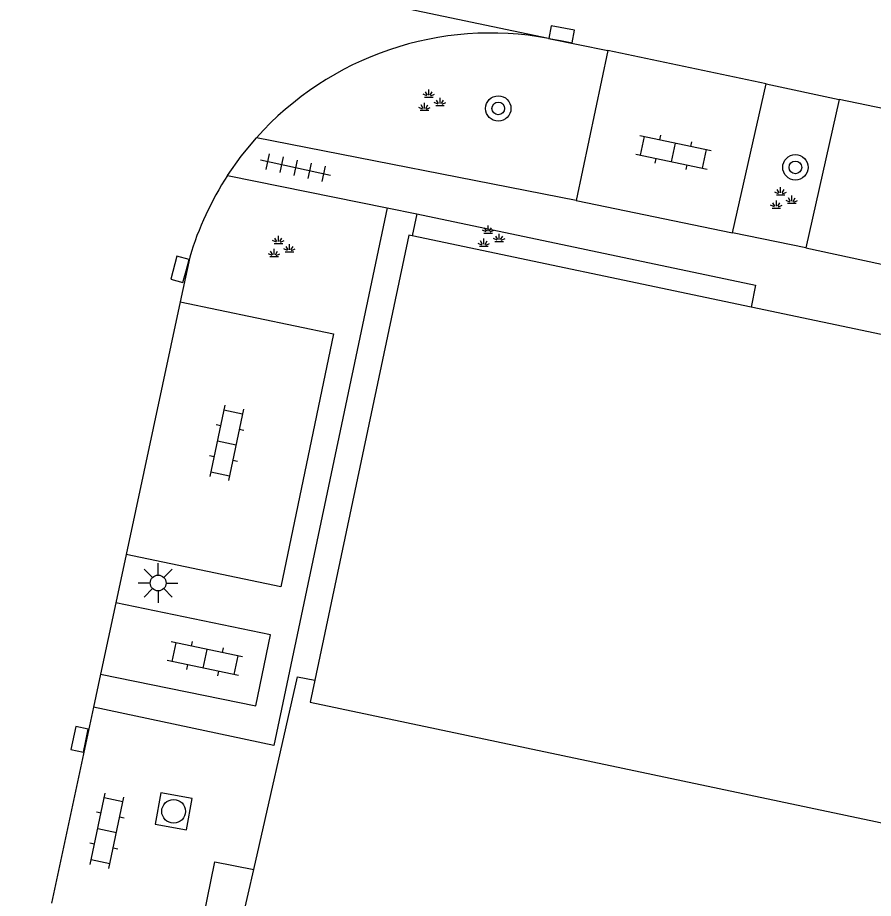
# Model space of a CAD drawing. Extents: x 131000 to 133013, y 393000 to 396501.
# Drawn here: x 131717.47 to 131744.45, y 393585.88 to 393613.66 of the extents above; entities that cross this region are included whole.
import ezdxf

# ---------------------------------------------------------------- set-up
doc = ezdxf.new("R2010")
doc.units = 0
for name, color, linetype in [('gg-afsc-hekwerk', 7, 'Continuous'), ('gg-bbg-hoofdgebouw', 7, 'Continuous'), ('gg-knt-verharding', 7, 'Continuous'), ('gt-grn-weggrens', 7, 'Continuous'), ('gt-symb-boom', 7, 'Continuous'), ('gt-symb-groenvak', 7, 'Continuous'), ('gt-symb-klinker verharding', 7, 'Continuous'), ('gt-symb-kolk', 7, 'Continuous'), ('gt-symb-lichtmast', 7, 'Continuous'), ('gt-symb-rioolschacht', 7, 'Continuous'), ('gt-symb-tegel verharding', 7, 'Continuous')]:
    doc.layers.add(name, color=color, linetype=linetype)

# ---------------------------------------------------------------- blocks, each defined once
blk = doc.blocks.new('gt0-KL1')
at = {"layer": 'gt-symb-klinker verharding'}
for p, q in [((-1.15, 0.3), (1.15, 0.3)), ((-1, -0.3), (-1, 0.3)), ((-0.5, 0.3), (-0.5, 0.45)), ((0, -0.3), (0, 0.3)), ((0.5, 0.3), (0.5, 0.45)), ((1, -0.3), (1, 0.3)), ((-1.15, -0.3), (1.15, -0.3)), ((-0.5, -0.45), (-0.5, -0.3)), ((0.5, -0.45), (0.5, -0.3))]:
    blk.add_line(p, q, dxfattribs=at)
blk = doc.blocks.new('gt0-GRVAK')
at = {"layer": 'gt-symb-groenvak'}
for p, q in [((-0.091, 0.211), (-0.156, 0.322)), ((-0.047, 0.214), (-0.047, 0.393)), ((-0.004, 0.211), (0.061, 0.322)), ((-0.11, 0.189), (-0.228, 0.24)), ((-0.182, 0.153), (0.088, 0.153)), ((0.015, 0.189), (0.133, 0.24)), ((0.262, -0.052), (0.197, 0.059)), ((0.305, -0.049), (0.305, 0.13)), ((0.349, -0.052), (0.414, 0.059)), ((-0.245, -0.228), (-0.363, -0.177)), ((-0.318, -0.264), (-0.047, -0.264)), ((-0.226, -0.206), (-0.291, -0.095)), ((-0.183, -0.203), (-0.183, -0.024)), ((-0.139, -0.206), (-0.074, -0.095)), ((-0.12, -0.228), (-0.002, -0.177)), ((0.243, -0.074), (0.125, -0.023)), ((0.17, -0.11), (0.441, -0.11)), ((0.368, -0.074), (0.486, -0.023))]:
    blk.add_line(p, q, dxfattribs=at)
blk = doc.blocks.new('gt0-BOOM')
at = {"layer": 'gt-symb-boom'}
for radius in [0.4, 0.2]:
    blk.add_circle((0, 0), radius, dxfattribs=at)
blk = doc.blocks.new('gt0-LMAST')
at = {"layer": 'gt-symb-lichtmast'}
for p, q in [((-0.005, 0.246), (-0.005, 0.621)), ((-0.182, 0.173), (-0.447, 0.438)), ((0.172, 0.173), (0.437, 0.438)), ((-0.255, -0.004), (-0.63, -0.004)), ((-0.182, -0.181), (-0.447, -0.446)), ((-0.005, -0.254), (-0.005, -0.629)), ((0.437, -0.446), (0.172, -0.181)), ((0.245, -0.004), (0.62, -0.004))]:
    blk.add_line(p, q, dxfattribs=at)
blk.add_circle((-0.005, -0.004), 0.25, dxfattribs=at)
blk = doc.blocks.new('gt0-RS')
at = {"layer": 'gt-symb-rioolschacht'}
blk.add_lwpolyline([(-0.5, -0.5), (0.5, -0.5), (0.5, 0.5), (-0.5, 0.5)], close=True, dxfattribs=at)
blk.add_circle((0, 0), 0.375, dxfattribs=at)
blk = doc.blocks.new('gt0-KOLK')
at = {"layer": 'gt-symb-kolk'}
blk.add_lwpolyline([(0, 0), (0.375, 0), (0.375, 0.4), (-0.375, 0.4), (-0.375, 0), (0, 0)], dxfattribs=at)
blk = doc.blocks.new('gt0-TEG1')
at = {"layer": 'gt-symb-tegel verharding'}
for p, q in [((-1.125, 0), (1.125, 0)), ((-0.9, -0.25), (-0.9, 0.25)), ((-0.45, -0.25), (-0.45, 0.25)), ((0, -0.25), (0, 0.25)), ((0.45, -0.25), (0.45, 0.25)), ((0.9, -0.25), (0.9, 0.25))]:
    blk.add_line(p, q, dxfattribs=at)

msp = doc.modelspace()

# ---------------------------------------------------------------- linework, layer by layer
at = {"layer": 'gg-afsc-hekwerk'}
msp.add_line((131724.343, 393584.274), (131724.913, 393586.788), dxfattribs=at)
msp.add_lwpolyline([(131724.913, 393586.788), (131726.29, 393592.866), (131726.845, 393592.763)], dxfattribs=at)
at = {"layer": 'gg-bbg-hoofdgebouw'}
for p, q in [((131740.599, 393604.523), (131729.915, 393606.777)), ((131746.016, 393603.38), (131740.599, 393604.523))]:
    msp.add_line(p, q, dxfattribs=at)
for points in [[(131729.915, 393606.777), (131729.807, 393606.8), (131726.845, 393592.763)], [(131726.845, 393592.763), (131726.698, 393592.065), (131755.327, 393586.025), (131755.478, 393586.742)]]:
    msp.add_lwpolyline(points, dxfattribs=at)
at = {"layer": 'gg-knt-verharding'}
for p, q in [((131734.212, 393613.002), (131736.079, 393612.621)), ((131736.079, 393612.621), (131735.083, 393607.894)), ((131741.067, 393611.571), (131736.079, 393612.621)), ((131740.009, 393606.865), (131741.067, 393611.571)), ((131741.067, 393611.571), (131743.373, 393611.076)), ((131743.373, 393611.076), (131742.323, 393606.395)), ((131750.81, 393609.519), (131743.373, 393611.076)), ((131735.083, 393607.894), (131724.999, 393609.866)), ((131724.092, 393608.683), (131729.126, 393607.662)), ((131735.083, 393607.894), (131740.009, 393606.865)), ((131729.126, 393607.662), (131730.059, 393607.464)), ((131730.059, 393607.464), (131729.915, 393606.777)), ((131742.323, 393606.395), (131740.009, 393606.865)), ((131742.323, 393606.395), (131749.796, 393604.791)), ((131722.896, 393606.106), (131722.594, 393604.691)), ((131722.594, 393604.691), (131720.891, 393596.723)), ((131720.891, 393596.723), (131720.566, 393595.204)), ((131720.566, 393595.204), (131720.084, 393592.948)), ((131720.084, 393592.948), (131719.861, 393591.906)), ((131719.861, 393591.906), (131718.541, 393585.728))]:
    msp.add_line(p, q, dxfattribs=at)
for points in [[(131724.092, 393608.683), (131724.523, 393609.291), (131724.999, 393609.866)], [(131729.126, 393607.662), (131725.552, 393590.703), (131719.861, 393591.906)], [(131730.059, 393607.464), (131740.735, 393605.22), (131740.599, 393604.523)], [(131722.594, 393604.691), (131727.433, 393603.686), (131725.769, 393595.701), (131720.891, 393596.723)], [(131720.084, 393592.948), (131724.979, 393591.945), (131725.446, 393594.191), (131720.566, 393595.204)], [(131723.216, 393584.701), (131723.688, 393587.031), (131724.913, 393586.788)]]:
    msp.add_lwpolyline(points, dxfattribs=at)
for centre, radius, start, end in [((131732.385, 393603.267), 9.905, 79.3726, 138.2233), ((131732.398, 393603.262), 9.918, 146.8695, 163.3379)]:
    msp.add_arc(centre, radius, start, end, dxfattribs=at)
at = {"layer": 'gt-grn-weggrens'}
msp.add_line((131734.212, 393613.002), (131708.49, 393618.402), dxfattribs=at)

# ---------------------------------------------------------------- block references
at = {"layer": 'gt-symb-boom'}
for p in [(131732.624, 393610.792), (131741.992, 393608.935)]:
    msp.add_blockref('gt0-BOOM', p, dxfattribs=at)
at = {"layer": 'gt-symb-groenvak'}
for p in [(131730.483, 393610.999), (131741.575, 393607.915), (131732.351, 393606.71), (131725.739, 393606.384)]:
    msp.add_blockref('gt0-GRVAK', p, dxfattribs=at)
at = {"layer": 'gt-symb-klinker verharding'}
for p, rotation in [((131738.15, 393609.407), -11.882758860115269), ((131724.063, 393600.245), -101.88275886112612), ((131723.373, 393593.437), 168.2293739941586), ((131720.289, 393588.011), 77.99329168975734)]:
    msp.add_blockref('gt0-KL1', p, dxfattribs=dict(at, rotation=rotation))
at = {"layer": 'gt-symb-kolk'}
for p, rotation in [((131734.587, 393612.933), -10.43302472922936), ((131722.78, 393605.669), 75.10181274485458), ((131719.621, 393590.851), 77.99329169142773)]:
    msp.add_blockref('gt0-KOLK', p, dxfattribs=dict(at, rotation=rotation))
at = {"layer": 'gt-symb-lichtmast'}
msp.add_blockref('gt0-LMAST', (131721.905, 393595.828), dxfattribs=at)
at = {"layer": 'gt-symb-rioolschacht', "rotation": 169.5106101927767}
msp.add_blockref('gt0-RS', (131722.389, 393588.622), dxfattribs=at)
at = {"layer": 'gt-symb-tegel verharding', "rotation": 167.6451730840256}
msp.add_blockref('gt0-TEG1', (131726.232, 393608.922), dxfattribs=at)

doc.saveas('drawing.dxf')
